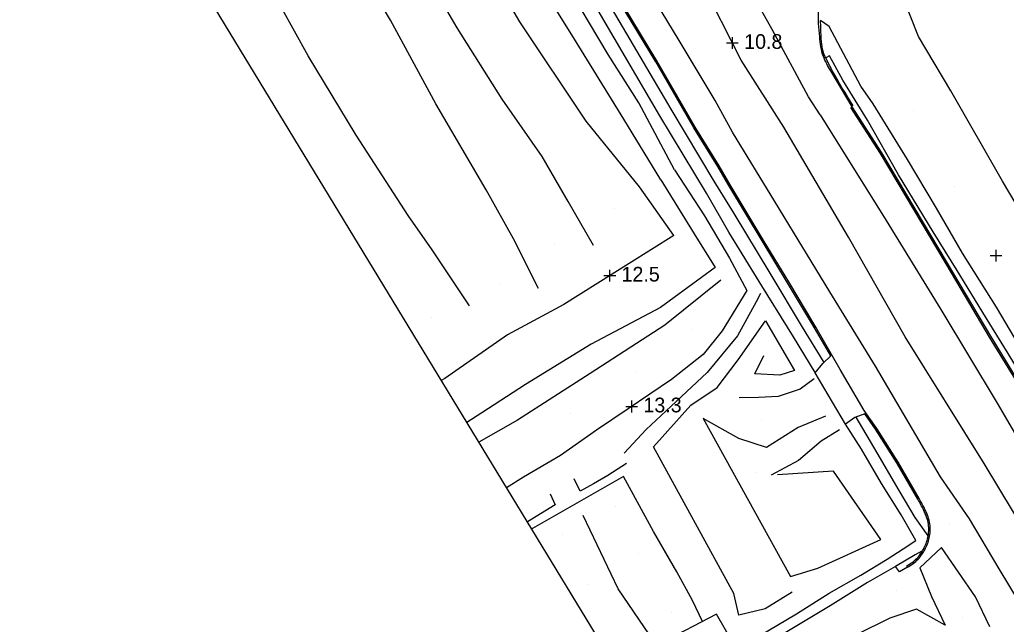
# Model space of a CAD drawing. Extents: x 2316231 to 2323598, y 363169 to 371906.
# Drawn here: x 2319556.7 to 2319892.8, y 369205.9 to 369411.8 of the extents above; entities that cross this region are included whole.
import ezdxf

# ---------------------------------------------------------------- set-up
doc = ezdxf.new("R2010")
doc.units = 0
for name, color, linetype in [('RD_DTM_BkLn1', 7, 'Continuous'), ('RD_DTM_Spot', 7, 'Continuous'), ('RD_DTM_TinHull', 7, 'Continuous'), ('RD_DTM_Void', 7, 'Continuous'), ('RD_EX_Road', 7, 'Continuous')]:
    doc.layers.add(name, color=color, linetype=linetype)

msp = doc.modelspace()

# ---------------------------------------------------------------- linework, layer by layer
at = {"layer": 'RD_DTM_BkLn1'}
msp.add_line((2319817.077, 369375.292), (2319802.493, 369398.077), dxfattribs=at)
for points in [[(2319799.585, 369373.513), (2319793.602, 369384.383), (2319781.324, 369404.767), (2319763.637, 369434.092), (2319744.315, 369466.965), (2319724.285, 369497.762), (2319703.483, 369531.441), (2319691.96, 369549.832), (2319675.403, 369575.756), (2319653.354, 369609.71), (2319629.576, 369646.315), (2319612.842, 369670.599)], [(2319779.822, 369360.746), (2319767.619, 369383.497), (2319757.121, 369400.039), (2319741.577, 369426.194), (2319726.168, 369450.157), (2319710.111, 369477.124), (2319694.767, 369500.502), (2319678.285, 369527.864), (2319665.765, 369544.843), (2319648.905, 369573.062), (2319633.448, 369596.351)], [(2319813.088, 369408.559), (2319801.14, 369429.886), (2319783.552, 369460.963), (2319758.152, 369497.07)], [(2319862.87, 369406.118), (2319857.491, 369419.968), (2319947.593, 369480.901)], [(2319779.504, 369338.353), (2319767.795, 369354.876), (2319749.647, 369377.255), (2319727.092, 369411.089), (2319710.637, 369439.429), (2319687.356, 369474.356)], [(2319802.493, 369398.077), (2319788.941, 369424.785), (2319770.975, 369456.708), (2319757.831, 369472.577)], [(2319752.197, 369334.919), (2319743.568, 369349.889), (2319734.661, 369365.288), (2319721.018, 369384.757), (2319705.713, 369409.079), (2319695.779, 369426.09), (2319683.612, 369448.609), (2319672.447, 369466.616)], [(2319733.454, 369320.317), (2319724.914, 369337.254), (2319715.619, 369353.948), (2319698.427, 369383.202), (2319683.051, 369411.684), (2319667.684, 369437.276), (2319657.53, 369455.143)], [(2319709.92, 369314.439), (2319697.141, 369333.477), (2319688.98, 369345.207), (2319671.272, 369372.565), (2319654.979, 369399.567), (2319636.324, 369433.235)], [(2319829.447, 369379.497), (2319825.387, 369385.556), (2319813.088, 369408.559)], [(2319936.52, 369271.571), (2319935.464, 369277.549), (2319933.052, 369283.924), (2319931.393, 369292.319), (2319924.535, 369302.122), (2319911.359, 369323.562), (2319891.575, 369356.887), (2319873.902, 369387.656), (2319862.87, 369406.118)], [(2319829.447, 369379.497), (2319851.881, 369343.483), (2319870.494, 369313.199), (2319889.715, 369281.224), (2319899.982, 369263.786)], [(2319870.47, 369256.102), (2319848.236, 369293.824), (2319832.712, 369319.11), (2319813.915, 369349.887), (2319799.585, 369373.513)], [(2319957.084, 369139.227), (2319956.792, 369139.701), (2319936.295, 369174.834), (2319915.649, 369210.367), (2319885.302, 369260.746), (2319858.378, 369303.852), (2319839.067, 369337.818), (2319817.077, 369375.292)], [(2319779.822, 369360.746), (2319789.949, 369345.03), (2319798.494, 369330.649), (2319804.466, 369319.635), (2319795.97, 369305.872), (2319789.541, 369297.841), (2319778.778, 369289.316), (2319763.976, 369279.299), (2319753.174, 369271.991), (2319740.9, 369263.419), (2319728.272, 369256.008), (2319722.558, 369252.419)], [(2319779.504, 369338.353), (2319764.307, 369328.795), (2319742.065, 369314.84), (2319722.847, 369304.493), (2319701.559, 369289.665), (2319700.309, 369288.996)], [(2319795.559, 369323.131), (2319776.456, 369307.807), (2319751.023, 369291.301), (2319726.285, 369275.422), (2319713.13, 369267.92)], [(2319819.885, 369216.918), (2319810.628, 369211.156), (2319801.68, 369209.021), (2319800.049, 369216.456), (2319772.59, 369266.345), (2319785.293, 369280.604), (2319794.328, 369286.555), (2319801.446, 369295.997), (2319810.804, 369309.251), (2319820.713, 369292.401), (2319815.62, 369290.764), (2319807.205, 369291.178), (2319810.19, 369297.478)], [(2319831.274, 369276.81), (2319821.939, 369272.981), (2319811.118, 369266.177), (2319801.727, 369269.162), (2319789.591, 369276.077), (2319819.35, 369222.178), (2319828.573, 369225.072), (2319850.058, 369234.782), (2319833.945, 369258.059), (2319814.889, 369256.865)], [(2319901.028, 369207.326), (2319890.422, 369224.872), (2319880.304, 369241.899), (2319870.47, 369256.102)], [(2319771.226, 369202.328), (2319760.572, 369217.989), (2319748.698, 369242.967)], [(2319887.231, 369205.087), (2319882.343, 369215.296), (2319870.784, 369232.1), (2319863.369, 369225.201), (2319867.359, 369215.442), (2319872.016, 369205.667), (2319862.187, 369211.067), (2319853.173, 369208.043), (2319841.869, 369202.437), (2319830.662, 369195.695), (2319818.44, 369187.812), (2319800.051, 369177.189), (2319780.278, 369166.226), (2319777.618, 369164.584)]]:
    msp.add_lwpolyline(points, dxfattribs=at)
at = {"layer": 'RD_DTM_Spot'}
for p, q in [((2319861.127, 369381.042), (2319861.127, 369381.042)), ((2319875.288, 369355.111), (2319875.288, 369355.111)), ((2319759.431, 369347.699), (2319759.431, 369347.699)), ((2319738.981, 369335.725), (2319738.981, 369335.725)), ((2319889.35, 369331.51), (2319889.35, 369331.51)), ((2319720.006, 369321.933), (2319720.006, 369321.933)), ((2319696.95, 369310.343), (2319696.95, 369310.343)), ((2319785.799, 369306.322), (2319785.799, 369306.322)), ((2319766.541, 369292.123), (2319766.541, 369292.123)), ((2319744.378, 369277.77), (2319744.378, 369277.77)), ((2319809.421, 369275.801), (2319809.421, 369275.801)), ((2319807.379, 369257.729), (2319807.379, 369257.729)), ((2319759.784, 369246.057), (2319759.784, 369246.057)), ((2319873.419, 369240.217), (2319873.419, 369240.217)), ((2319741.519, 369236.37), (2319741.519, 369236.37)), ((2319767.417, 369230.149), (2319767.417, 369230.149)), ((2319750.479, 369219.445), (2319750.479, 369219.445)), ((2319855.56, 369217.298), (2319855.56, 369217.298)), ((2319778.588, 369209.942), (2319778.588, 369209.942)), ((2319877.972, 369208.386), (2319877.972, 369208.386))]:
    msp.add_line(p, q, dxfattribs=at)
at = {"layer": 'RD_DTM_TinHull'}
msp.add_lwpolyline([(2321400.963, 368599.408), (2321534.916, 368777.939), (2321271.463, 369044.178), (2321175.279, 369261.496), (2321099.267, 369551.406), (2321096.219, 369852.637), (2320858.06, 369744.011), (2320482.587, 369669.607), (2320232.924, 369604.892), (2319951.333, 369602.051), (2320092.085, 369259.27), (2319866.523, 369058.699), (2319771.694, 369171.639), (2319557.442, 369523.873), (2318254.179, 368711.432)], dxfattribs=at)
at = {"layer": 'RD_DTM_Void'}
for p, q in [((2319797.527, 369403.923), (2319801.527, 369403.923)), ((2319799.527, 369401.923), (2319799.527, 369405.923)), ((2319889.35, 369329.51), (2319889.35, 369333.51)), ((2319887.35, 369331.51), (2319891.35, 369331.51)), ((2319757.734, 369322.671), (2319757.734, 369326.671)), ((2319755.734, 369324.671), (2319759.734, 369324.671)), ((2319763.187, 369280.119), (2319767.187, 369280.119)), ((2319765.187, 369278.119), (2319765.187, 369282.119))]:
    msp.add_line(p, q, dxfattribs=at)
at = {"layer": 'RD_EX_Road'}
msp.add_line((2319840.282, 369382.22), (2319832.996, 369394.478), dxfattribs=at)
for points in [[(2319790.662, 369352.787), (2319774.833, 369379.083), (2319753.711, 369415.001), (2319735.819, 369444.256), (2319720.256, 369469.873), (2319704.663, 369494.759), (2319698.015, 369505.153), (2319681.033, 369532.119), (2319664.686, 369558.007), (2319647.641, 369584.27), (2319631.892, 369607.877), (2319616.013, 369632.484), (2319590.04, 369671.617), (2319585.195, 369678.758), (2319582.784, 369682.309)], [(2319830.748, 369295.106), (2319823.432, 369307.073), (2319812.353, 369325.559), (2319800.152, 369345.821), (2319793.327, 369356.888), (2319778.696, 369381.37), (2319757.561, 369417.31), (2319739.652, 369446.593), (2319724.077, 369472.23), (2319708.457, 369497.16), (2319701.806, 369507.559), (2319684.83, 369534.514), (2319668.467, 369560.428), (2319651.391, 369586.737), (2319635.645, 369610.339), (2319619.769, 369634.943), (2319593.781, 369674.1), (2319593.103, 369675.231), (2319593.964, 369676.203)], [(2319833.023, 369297.342), (2319827.532, 369306.868), (2319818.295, 369322.257), (2319809.609, 369336.581), (2319798.344, 369355.386), (2319794.518, 369361.827), (2319786.395, 369375.043), (2319773.373, 369397.546), (2319759.224, 369421.015), (2319745.763, 369443.281), (2319731.5, 369466.765), (2319720.17, 369485.287), (2319707.309, 369505.896), (2319693.667, 369527.736), (2319680.161, 369549.222), (2319664.684, 369572.689), (2319649.512, 369596.321), (2319636.633, 369615.301), (2319625.782, 369631.806), (2319615.495, 369648.022), (2319607.73, 369660.019)], [(2319775.149, 369357.339), (2319762.5, 369377.924), (2319744.81, 369406.709), (2319727.642, 369434.142), (2319708.307, 369466.746), (2319694.457, 369489.79), (2319672.319, 369477.431), (2319642.196, 369457.331), (2319636.907, 369453.86), (2319637.977, 369452), (2319624.379, 369443.455), (2319622.625, 369445.813), (2319609.899, 369437.632)], [(2319863.11, 369248.805), (2319855.943, 369261.162), (2319848.687, 369272.631), (2319844.401, 369278.727), (2319836.251, 369292.742), (2319827.963, 369307.122), (2319818.723, 369322.515), (2319810.037, 369336.839), (2319798.773, 369355.642), (2319794.946, 369362.086), (2319786.825, 369375.299), (2319773.803, 369397.8), (2319759.652, 369421.273)], [(2319847.516, 369383.227), (2319843.29, 369389.19), (2319832.439, 369409.545), (2319829.56, 369411.533)], [(2319837.133, 369391.265), (2319832.605, 369399.561), (2319831.288, 369398.907)], [(2319916.392, 369270.71), (2319911.428, 369267.998), (2319903.543, 369281.497), (2319893.516, 369298.148), (2319885.695, 369310.698), (2319876.083, 369326.434), (2319867.868, 369339.642), (2319856.118, 369359.069), (2319845.508, 369377.61), (2319837.133, 369391.265)], [(2319905.808, 369272.734), (2319897.992, 369286.01), (2319887.107, 369303.769), (2319874.539, 369325.017), (2319864.143, 369342.397), (2319849.955, 369366.292), (2319839.862, 369381.949)], [(2319906.218, 369273.024), (2319898.421, 369286.267), (2319887.536, 369304.027), (2319874.968, 369325.272), (2319864.572, 369342.653), (2319850.38, 369366.555), (2319840.282, 369382.22)], [(2319920.249, 369263.226), (2319920.237, 369265.568), (2319916.551, 369270.559), (2319913.308, 369273.627), (2319900.555, 369295.275), (2319889.489, 369313.983), (2319877.871, 369332.286), (2319869.075, 369347.699), (2319859.212, 369364.256), (2319847.516, 369383.227)], [(2319775.149, 369357.339), (2319786.52, 369338.898), (2319793.624, 369327.419), (2319775.049, 369313.8), (2319751.413, 369301.39), (2319728.962, 369287.624), (2319714.081, 369277.924), (2319709.049, 369274.629)], [(2319827.718, 369291.648), (2319820.27, 369303.783), (2319809.535, 369321.178), (2319798.244, 369339.467), (2319790.662, 369352.787)], [(2319809.094, 369318.582), (2319807.645, 369315.76), (2319801.202, 369304.135), (2319790.925, 369291.743), (2319780.35, 369281.847), (2319770.175, 369272.275), (2319762.611, 369264.218)], [(2319838.068, 369274.044), (2319838.068, 369274.044), (2319827.696, 369291.623), (2319830.353, 369294.717), (2319833.023, 369297.342)], [(2319827.412, 369289.53), (2319822.585, 369285.959), (2319815.133, 369283.568), (2319808.375, 369283.173), (2319801.819, 369283.093)], [(2319844.602, 369277.571), (2319841.269, 369276.373), (2319838.068, 369274.044)], [(2319841.612, 369276.496), (2319848.743, 369264.294), (2319856.223, 369251.502), (2319861.645, 369242.248), (2319866.132, 369236.024)], [(2319862.673, 369248.561), (2319855.515, 369260.903), (2319848.271, 369272.353), (2319844.602, 369277.571)], [(2319800.866, 369197.724), (2319808.511, 369201.864), (2319821.34, 369209.438), (2319832.432, 369216.556), (2319843.295, 369222.645), (2319852.292, 369228.163), (2319857.645, 369231.67), (2319862.067, 369234.412), (2319857.004, 369243.195), (2319850.281, 369253.887), (2319843.519, 369265.586), (2319838.068, 369274.044)], [(2319835.946, 369272.139), (2319829.807, 369268.286), (2319822.019, 369261.683), (2319812.757, 369256.67)], [(2319763.451, 369260.641), (2319757.064, 369256.579), (2319752.196, 369253.758), (2319747.588, 369251.217), (2319745.595, 369255.505)], [(2319789.273, 369206.855), (2319785.9, 369214.044), (2319780.541, 369223.847), (2319772.588, 369237.58), (2319762.377, 369256.282), (2319750.525, 369249.416), (2319731.374, 369238.564), (2319731.098, 369238.38)], [(2319737.444, 369250.379), (2319739.136, 369246.585), (2319729.64, 369240.777)], [(2319864.09, 369230.807), (2319861.797, 369229.579), (2319855.059, 369225.555)], [(2319855.059, 369225.555), (2319855.059, 369225.555), (2319845.512, 369220.112), (2319832.81, 369212.256), (2319817.522, 369202.98), (2319800.825, 369193.234), (2319786.395, 369184.432), (2319776.388, 369178.371), (2319769.939, 369174.525)], [(2319859.155, 369225.337), (2319856.486, 369223.777), (2319855.059, 369225.555)], [(2319802.815, 369194.396), (2319800.732, 369197.953), (2319794.108, 369209.382), (2319775.397, 369199.604), (2319759.87, 369191.078)]]:
    msp.add_lwpolyline(points, dxfattribs=at)
for points in [[(2319832.996, 369394.478), (2319830.513, 369399.324), (2319829.252, 369406.042), (2319828.936, 369415.036), (2319831.764, 369425.589), (2319836.469, 369433.975), (2319841.619, 369441.044), (2319847.146, 369447.256), (2319856.016, 369454.351)], [(2319831.288, 369398.907), (2319830.991, 369399.488), (2319829.751, 369406.097), (2319829.56, 369411.533)], [(2319840.712, 369382.475), (2319833.434, 369394.72), (2319831.288, 369398.907)], [(2319858.851, 369225.734), (2319862.452, 369228.494), (2319864.632, 369231.572), (2319866.109, 369235.452), (2319866.3, 369240.031), (2319864.739, 369244.704), (2319862.673, 369248.561)], [(2319859.155, 369225.337), (2319862.817, 369228.143), (2319865.076, 369231.334), (2319866.605, 369235.35), (2319866.804, 369240.102), (2319865.2, 369244.902), (2319863.11, 369248.805)]]:
    msp.add_spline(points, degree=3, dxfattribs=at)

# ---------------------------------------------------------------- texts
at = {"layer": 'RD_DTM_Void'}
for s, p in [('10.8', (2319803.527, 369401.923)), ('12.5', (2319761.734, 369322.671)), ('13.3', (2319769.187, 369278.119))]:
    msp.add_text(s, height=5, dxfattribs=at).set_placement(p)

doc.saveas('drawing.dxf')
